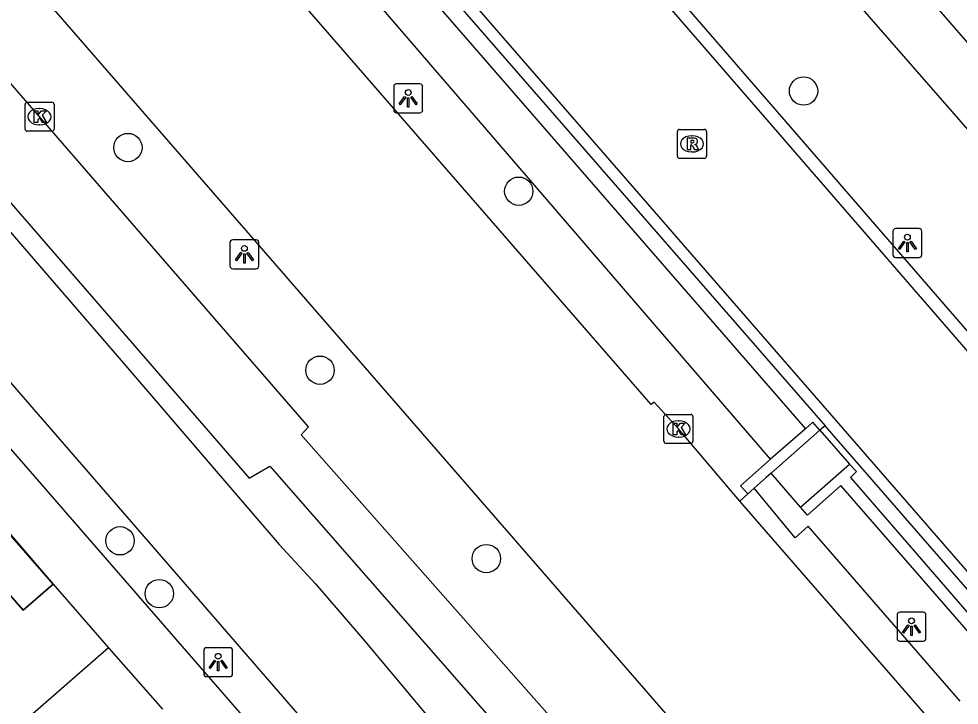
# Model space of a CAD drawing. Extents: x 155888 to 156864, y 383882 to 384671.
# Drawn here: x 156338.76 to 156371.2, y 384221.6 to 384245.27 of the extents above; entities that cross this region are included whole.
import ezdxf

# ---------------------------------------------------------------- set-up
doc = ezdxf.new("R2010")
doc.units = 0
for name, color, linetype in [('IMGEO_Berm_groen', 7, 'Continuous'), ('IMGEO_Boom', 7, 'Continuous'), ('IMGEO_Fietspad_gesloten', 7, 'Continuous'), ('IMGEO_Greppel_droge_sloot', 7, 'Continuous'), ('IMGEO_Kolk', 7, 'Continuous'), ('IMGEO_Lichtpunt', 7, 'Continuous'), ('IMGEO_Muur', 7, 'Continuous'), ('IMGEO_OVBaan_gesloten', 7, 'Continuous'), ('IMGEO_Pand', 7, 'Continuous'), ('IMGEO_Pand_overbouw', 7, 'Continuous'), ('IMGEO_Rijbaan_lokaal_gesloten', 7, 'Continuous'), ('IMGEO_Rijbaan_lokaal_open', 7, 'Continuous'), ('IMGEO_Rioolput', 7, 'Continuous'), ('IMGEO_Voetpad_open', 7, 'Continuous')]:
    doc.layers.add(name, color=color, linetype=linetype)

msp = doc.modelspace()

# ---------------------------------------------------------------- linework, layer by layer
at = {"layer": 'IMGEO_Berm_groen'}
msp.add_lwpolyline([(156364.691, 384230.078), (156347.548, 384250), (156269.795, 384339.498), (156265.985, 384345.065), (156270.967, 384340.448), (156349.508, 384250), (156365.892, 384231.132)], dxfattribs=at)
at = {"layer": 'IMGEO_Boom'}
for centre in [(156365.829, 384242.782), (156342.524, 384240.833), (156356.006, 384239.327), (156349.15, 384233.152), (156342.253, 384227.267), (156354.888, 384226.653), (156343.607, 384225.444)]:
    msp.add_circle(centre, 0.489, dxfattribs=at)
at = {"layer": 'IMGEO_Fietspad_gesloten'}
for points in [[(156335.908, 384240.888), (156338.817, 384237.517), (156342.443, 384233.313), (156345.293, 384229.992), (156347.743, 384227.138), (156348.992, 384225.783), (156350.694, 384223.801), (156352.885, 384221.197), (156355.815, 384217.807), (156359.188, 384213.905), (156361.847, 384210.682), (156367.112, 384204.827)], [(156363.796, 384203.508), (156359.945, 384207.962), (156335.855, 384235.751)]]:
    msp.add_lwpolyline(points, dxfattribs=at)
at = {"layer": 'IMGEO_Greppel_droge_sloot'}
msp.add_lwpolyline([(156368.15, 384206.984), (156368.644, 384207.432), (156368.479, 384208.305), (156348.499, 384230.919), (156348.753, 384231.201), (156332.451, 384250), (156298.666, 384288.958), (156288.071, 384302.223), (156284.501, 384306.304), (156253.839, 384342.093), (156250.888, 384339.475), (156281.665, 384304.177), (156300.438, 384282.682), (156328.888, 384250), (156346.712, 384229.424), (156347.42, 384229.84), (156366.826, 384207.656), (156368.15, 384206.984)], dxfattribs=at)
at = {"layer": 'IMGEO_Kolk'}
for p, q in [((156338.975, 384241.471), (156338.975, 384242.323)), ((156339.05, 384242.397), (156339.902, 384242.397)), ((156339.976, 384242.323), (156339.976, 384241.471)), ((156339.463, 384242.177), (156339.488, 384242.177)), ((156339.902, 384241.397), (156339.05, 384241.397)), ((156339.486, 384241.617), (156339.461, 384241.617)), ((156361.088, 384231.625), (156361.94, 384231.625)), ((156361.013, 384230.699), (156361.013, 384231.551)), ((156361.501, 384231.405), (156361.526, 384231.405)), ((156362.014, 384231.551), (156362.014, 384230.699)), ((156361.94, 384230.625), (156361.088, 384230.625)), ((156361.524, 384230.845), (156361.499, 384230.845))]:
    msp.add_line(p, q, dxfattribs=at)
for points in [[(156338.975, 384241.471), (156338.975, 384242.323)], [(156339.05, 384242.397), (156339.902, 384242.397)], [(156339.976, 384242.323), (156339.976, 384241.471)], [(156339.296, 384242.097), (156339.419, 384242.097), (156339.419, 384241.946), (156339.549, 384242.097), (156339.713, 384242.097), (156339.567, 384241.946), (156339.72, 384241.697), (156339.568, 384241.697), (156339.483, 384241.861), (156339.419, 384241.794), (156339.419, 384241.697), (156339.296, 384241.697), (156339.296, 384242.097)], [(156339.902, 384241.397), (156339.05, 384241.397)], [(156361.088, 384231.625), (156361.94, 384231.625)], [(156361.013, 384230.699), (156361.013, 384231.551)], [(156361.334, 384231.325), (156361.457, 384231.325), (156361.457, 384231.174), (156361.587, 384231.325), (156361.751, 384231.325), (156361.605, 384231.174), (156361.758, 384230.925), (156361.606, 384230.925), (156361.521, 384231.089), (156361.457, 384231.022), (156361.457, 384230.925), (156361.334, 384230.925), (156361.334, 384231.325)], [(156362.014, 384231.551), (156362.014, 384230.699)], [(156361.94, 384230.625), (156361.088, 384230.625)]]:
    msp.add_lwpolyline(points, dxfattribs=at)
for centre, start, end in [((156339.052, 384242.321), 91.552, 178.448), ((156339.052, 384242.321), 91.552, 178.448), ((156339.9, 384242.321), 1.552, 88.448), ((156339.9, 384242.321), 1.552, 88.448), ((156339.052, 384241.473), 181.552, 268.448), ((156339.052, 384241.473), 181.552, 268.448), ((156339.9, 384241.473), 271.552, 358.448), ((156339.9, 384241.473), 271.552, 358.448), ((156361.09, 384231.549), 91.552, 178.448), ((156361.09, 384231.549), 91.552, 178.448), ((156361.938, 384231.549), 1.552, 88.448), ((156361.938, 384231.549), 1.552, 88.448), ((156361.09, 384230.701), 181.552, 268.448), ((156361.09, 384230.701), 181.552, 268.448), ((156361.938, 384230.701), 271.552, 358.448), ((156361.938, 384230.701), 271.552, 358.448)]:
    msp.add_arc(centre, 0.0765, start, end, dxfattribs=at)
for centre, major_axis, ratio, start_param, end_param in [((156339.462, 384241.897), (-0.387, 0.002), 0.722429, 4.712389, 7.853982), ((156339.487, 384241.897), (-0.39, 0.002), 0.717154, 1.570796, 4.712389), ((156361.5, 384231.125), (-0.387, 0.002), 0.722429, 4.712389, 7.853982), ((156361.525, 384231.125), (-0.39, 0.002), 0.717154, 1.570796, 4.712389)]:
    msp.add_ellipse(centre, major_axis=major_axis, ratio=ratio, start_param=start_param, end_param=end_param, dxfattribs=at)
at = {"layer": 'IMGEO_Lichtpunt'}
for p, q in [((156351.695, 384242.935), (156351.695, 384242.128)), ((156351.695, 384242.935), (156351.695, 384242.128)), ((156352.597, 384243.03), (156351.789, 384243.03)), ((156352.597, 384243.03), (156351.789, 384243.03)), ((156352.691, 384242.128), (156352.691, 384242.935)), ((156352.691, 384242.128), (156352.691, 384242.935)), ((156351.789, 384242.034), (156352.597, 384242.034)), ((156351.789, 384242.034), (156352.597, 384242.034)), ((156368.912, 384237.942), (156368.912, 384237.135)), ((156368.912, 384237.942), (156368.912, 384237.135)), ((156369.814, 384238.037), (156369.006, 384238.037)), ((156369.814, 384238.037), (156369.006, 384238.037)), ((156369.908, 384237.135), (156369.908, 384237.942)), ((156369.908, 384237.135), (156369.908, 384237.942)), ((156346.045, 384237.555), (156346.045, 384236.748)), ((156346.045, 384237.555), (156346.045, 384236.748)), ((156346.947, 384237.65), (156346.139, 384237.65)), ((156346.947, 384237.65), (156346.139, 384237.65)), ((156347.041, 384236.748), (156347.041, 384237.555)), ((156347.041, 384236.748), (156347.041, 384237.555)), ((156369.006, 384237.041), (156369.814, 384237.041)), ((156369.006, 384237.041), (156369.814, 384237.041)), ((156346.139, 384236.654), (156346.947, 384236.654)), ((156346.139, 384236.654), (156346.947, 384236.654)), ((156369.957, 384224.802), (156369.149, 384224.802)), ((156369.957, 384224.802), (156369.149, 384224.802)), ((156369.055, 384224.707), (156369.055, 384223.9)), ((156369.055, 384224.707), (156369.055, 384223.9)), ((156370.051, 384223.9), (156370.051, 384224.707)), ((156370.051, 384223.9), (156370.051, 384224.707)), ((156369.149, 384223.806), (156369.957, 384223.806)), ((156369.149, 384223.806), (156369.957, 384223.806)), ((156345.138, 384223.485), (156345.138, 384222.678)), ((156345.138, 384223.485), (156345.138, 384222.678)), ((156346.04, 384223.58), (156345.232, 384223.58)), ((156346.04, 384223.58), (156345.232, 384223.58)), ((156346.134, 384222.678), (156346.134, 384223.485)), ((156346.134, 384222.678), (156346.134, 384223.485)), ((156345.232, 384222.584), (156346.04, 384222.584)), ((156345.232, 384222.584), (156346.04, 384222.584))]:
    msp.add_line(p, q, dxfattribs=at)
for points in [[(156352.069, 384242.599), (156352.108, 384242.571), (156351.92, 384242.309), (156351.882, 384242.336), (156352.069, 384242.599)], [(156352.281, 384242.571), (156352.319, 384242.598), (156352.506, 384242.336), (156352.467, 384242.308), (156352.281, 384242.571)], [(156352.171, 384242.551), (156352.218, 384242.551), (156352.218, 384242.229), (156352.171, 384242.229), (156352.171, 384242.551)], [(156369.286, 384237.606), (156369.325, 384237.578), (156369.137, 384237.316), (156369.099, 384237.343), (156369.286, 384237.606)], [(156369.388, 384237.558), (156369.435, 384237.558), (156369.435, 384237.236), (156369.388, 384237.236), (156369.388, 384237.558)], [(156369.498, 384237.578), (156369.536, 384237.605), (156369.723, 384237.343), (156369.684, 384237.315), (156369.498, 384237.578)], [(156346.419, 384237.219), (156346.458, 384237.191), (156346.27, 384236.929), (156346.232, 384236.956), (156346.419, 384237.219)], [(156346.521, 384237.171), (156346.568, 384237.171), (156346.568, 384236.849), (156346.521, 384236.849), (156346.521, 384237.171)], [(156346.631, 384237.191), (156346.669, 384237.218), (156346.856, 384236.956), (156346.817, 384236.928), (156346.631, 384237.191)], [(156369.429, 384224.371), (156369.468, 384224.343), (156369.28, 384224.081), (156369.242, 384224.108), (156369.429, 384224.371)], [(156369.531, 384224.323), (156369.578, 384224.323), (156369.578, 384224.001), (156369.531, 384224.001), (156369.531, 384224.323)], [(156369.641, 384224.343), (156369.679, 384224.37), (156369.866, 384224.108), (156369.827, 384224.08), (156369.641, 384224.343)], [(156345.512, 384223.149), (156345.551, 384223.121), (156345.363, 384222.859), (156345.325, 384222.886), (156345.512, 384223.149)], [(156345.724, 384223.121), (156345.762, 384223.148), (156345.949, 384222.886), (156345.91, 384222.858), (156345.724, 384223.121)], [(156345.614, 384223.101), (156345.661, 384223.101), (156345.661, 384222.779), (156345.614, 384222.779), (156345.614, 384223.101)]]:
    msp.add_lwpolyline(points, dxfattribs=at)
for centre in [(156352.194, 384242.733), (156369.411, 384237.74), (156346.544, 384237.353), (156369.554, 384224.505), (156345.637, 384223.283)]:
    msp.add_circle(centre, 0.0994, dxfattribs=at)
for centre, start, end in [((156351.789, 384242.935), 90, 180), ((156351.789, 384242.935), 90, 180), ((156352.597, 384242.935), 0, 90), ((156352.597, 384242.935), 0, 90), ((156351.789, 384242.128), 180, 270), ((156351.789, 384242.128), 180, 270), ((156352.597, 384242.128), 270, 0), ((156352.597, 384242.128), 270, 360), ((156369.006, 384237.942), 90, 180), ((156369.006, 384237.942), 90, 180), ((156369.814, 384237.942), 0, 90), ((156369.814, 384237.942), 0, 90), ((156346.139, 384237.555), 90, 180), ((156346.139, 384237.555), 90, 180), ((156346.947, 384237.555), 0, 90), ((156346.947, 384237.555), 0, 90), ((156369.006, 384237.135), 180, 270), ((156369.006, 384237.135), 180, 270), ((156369.814, 384237.135), 270, 0), ((156369.814, 384237.135), 270, 360), ((156346.139, 384236.748), 180, 270), ((156346.139, 384236.748), 180, 270), ((156346.947, 384236.748), 270, 0), ((156346.947, 384236.748), 270, 360), ((156369.149, 384224.707), 90, 180), ((156369.149, 384224.707), 90, 180), ((156369.957, 384224.707), 0, 90), ((156369.957, 384224.707), 0, 90), ((156369.149, 384223.9), 180, 270), ((156369.149, 384223.9), 180, 270), ((156369.957, 384223.9), 270, 0), ((156369.957, 384223.9), 270, 360), ((156345.232, 384223.485), 90, 180), ((156345.232, 384223.485), 90, 180), ((156346.04, 384223.485), 0, 90), ((156346.04, 384223.485), 0, 90), ((156345.232, 384222.678), 180, 270), ((156345.232, 384222.678), 180, 270), ((156346.04, 384222.678), 270, 0), ((156346.04, 384222.678), 270, 360)]:
    msp.add_arc(centre, 0.0946, start, end, dxfattribs=at)
at = {"layer": 'IMGEO_Muur'}
for points in [[(156366.396, 384231.08), (156366.154, 384231.36), (156365.892, 384231.132)], [(156365.892, 384231.132), (156364.691, 384230.078)], [(156364.712, 384229.6), (156366.396, 384231.08)], [(156364.691, 384230.078), (156363.652, 384229.166), (156363.907, 384228.891)], [(156365.729, 384228.428), (156367.417, 384229.916)], [(156367.417, 384229.916), (156367.661, 384229.654), (156367.445, 384229.454), (156385.938, 384208.097), (156385.673, 384207.851), (156367.118, 384229.17), (156365.966, 384228.155), (156365.729, 384228.428)], [(156364.712, 384229.6), (156364.536, 384229.445), (156364.13, 384229.087)], [(156364.13, 384229.087), (156363.907, 384228.891)]]:
    msp.add_lwpolyline(points, dxfattribs=at)
at = {"layer": 'IMGEO_OVBaan_gesloten'}
for points in [[(156363.627, 384228.639), (156361.513, 384231.125), (156360.68, 384232.052), (156360.575, 384231.973), (156353.442, 384240.167), (156344.918, 384250), (156310.449, 384289.788), (156259.398, 384348.45)], [(156254.404, 384344.112), (156299.846, 384291.826), (156336.14, 384250), (156374.404, 384205.959), (156378.343, 384201.4)], [(156382.047, 384207.451), (156363.627, 384228.639)]]:
    msp.add_lwpolyline(points, dxfattribs=at)
at = {"layer": 'IMGEO_Pand'}
for points in [[(156339.942, 384225.767), (156338.91, 384224.87), (156335.933, 384228.294), (156332.25, 384225.097), (156331.203, 384226.305)], [(156339.942, 384225.767), (156341.856, 384223.579)], [(156341.856, 384223.579), (156334.094, 384216.817)], [(156341.856, 384223.579), (156343.716, 384221.453)]]:
    msp.add_lwpolyline(points, dxfattribs=at)
at = {"layer": 'IMGEO_Pand_overbouw'}
msp.add_lwpolyline([(156339.942, 384225.767), (156336.955, 384229.181), (156335.933, 384228.294), (156338.91, 384224.87)], close=True, dxfattribs=at)
at = {"layer": 'IMGEO_Rijbaan_lokaal_gesloten'}
for points in [[(156268.182, 384354.901), (156268.706, 384354.213), (156268.937, 384353.913), (156270.932, 384350.999), (156272.094, 384349.06), (156272.56, 384348.305), (156273.043, 384347.563), (156273.546, 384346.832), (156274.066, 384346.114), (156274.603, 384345.409), (156275.158, 384344.718), (156311.817, 384302.54), (156315.512, 384298.282), (156317.194, 384296.335), (156350.366, 384258.146), (156355.834, 384251.857), (156357.459, 384250), (156390.184, 384212.221), (156390.405, 384211.984), (156390.515, 384211.858)], [(156386.787, 384208.599), (156386.636, 384208.775), (156350.811, 384250), (156347.958, 384253.282), (156313.464, 384293.017), (156272.441, 384340.175), (156271.109, 384341.853), (156269.835, 384343.577), (156268.621, 384345.343), (156264.92, 384350.887), (156264.101, 384351.847)]]:
    msp.add_lwpolyline(points, dxfattribs=at)
at = {"layer": 'IMGEO_Rijbaan_lokaal_open'}
for points in [[(156272.151, 384339.898), (156313.168, 384292.747), (156347.631, 384252.995), (156350.238, 384250), (156366.569, 384231.232)], [(156390.873, 384212.147), (156390.747, 384212.292), (156390.526, 384212.529), (156358.068, 384250), (156356.972, 384251.265), (156356.18, 384252.16)], [(156386.787, 384208.599), (156386.48, 384208.352), (156366.569, 384231.232)]]:
    msp.add_lwpolyline(points, dxfattribs=at)
at = {"layer": 'IMGEO_Rioolput'}
for p, q in [((156361.479, 384240.535), (156361.479, 384241.387)), ((156361.554, 384241.461), (156362.406, 384241.461)), ((156362.48, 384241.387), (156362.48, 384240.535)), ((156361.967, 384241.241), (156361.992, 384241.241)), ((156361.99, 384240.681), (156361.965, 384240.681)), ((156362.406, 384240.461), (156361.554, 384240.461))]:
    msp.add_line(p, q, dxfattribs=at)
for points in [[(156361.479, 384240.535), (156361.479, 384241.387)], [(156361.554, 384241.461), (156362.406, 384241.461)], [(156362.48, 384241.387), (156362.48, 384240.535)], [(156362.068, 384241.159), (156361.816, 384241.161), (156361.816, 384240.761)], [(156361.994, 384241.08), (156361.94, 384241.08), (156361.94, 384240.999)], [(156361.94, 384240.999), (156361.992, 384240.999)], [(156361.816, 384240.761), (156361.94, 384240.761), (156361.94, 384240.923), (156361.951, 384240.923)], [(156361.998, 384240.894), (156362.069, 384240.761), (156362.209, 384240.761), (156362.144, 384240.887)], [(156362.406, 384240.461), (156361.554, 384240.461)]]:
    msp.add_lwpolyline(points, dxfattribs=at)
for centre, radius, start, end in [((156361.556, 384241.385), 0.0765, 91.552, 178.448), ((156361.556, 384241.385), 0.0765, 91.552, 178.448), ((156362.404, 384241.385), 0.0765, 1.552, 88.448), ((156362.404, 384241.385), 0.0765, 1.552, 88.448), ((156361.976, 384241.188), 0.19, 274.7715, 282.9687), ((156362, 384240.984), 0.0964, 77.0061, 93.1865), ((156362.014, 384241.041), 0.0378, 276.6634, 79.6772), ((156362.067, 384241.049), 0.109, 350.3612, 89.416), ((156362.065, 384241.049), 0.112, 277.5842, 350.9817), ((156361.95, 384240.87), 0.0533, 26.0293, 88.6989), ((156362.049, 384240.834), 0.108, 29.5134, 73.7905), ((156361.556, 384240.537), 0.0765, 181.552, 268.448), ((156361.556, 384240.537), 0.0765, 181.552, 268.448), ((156362.404, 384240.537), 0.0765, 271.552, 358.448), ((156362.404, 384240.537), 0.0765, 271.552, 358.448)]:
    msp.add_arc(centre, radius, start, end, dxfattribs=at)
for centre, major_axis, ratio, start_param, end_param in [((156361.966, 384240.961), (-0.387, 0.002), 0.722429, 4.712389, 7.853982), ((156361.991, 384240.961), (-0.39, 0.002), 0.717154, 1.570796, 4.712389)]:
    msp.add_ellipse(centre, major_axis=major_axis, ratio=ratio, start_param=start_param, end_param=end_param, dxfattribs=at)
at = {"layer": 'IMGEO_Voetpad_open'}
for points in [[(156388.463, 384224.919), (156366.682, 384250), (156359.778, 384257.949)], [(156358.247, 384256.625), (156364.03, 384250), (156379.347, 384232.453)], [(156362.704, 384202.562), (156358.843, 384206.998), (156333.453, 384236.224)], [(156366.569, 384231.232), (156366.396, 384231.08)], [(156366.396, 384231.08), (156367.417, 384229.916)], [(156335.922, 384230.405), (156336.978, 384229.208), (156339.942, 384225.767)], [(156365.729, 384228.428), (156364.712, 384229.6)], [(156371.226, 384221.738), (156370.692, 384222.354), (156365.991, 384227.768), (156365.545, 384227.364), (156364.13, 384229.087)], [(156363.907, 384228.891), (156363.627, 384228.639)]]:
    msp.add_lwpolyline(points, dxfattribs=at)

doc.saveas('drawing.dxf')
